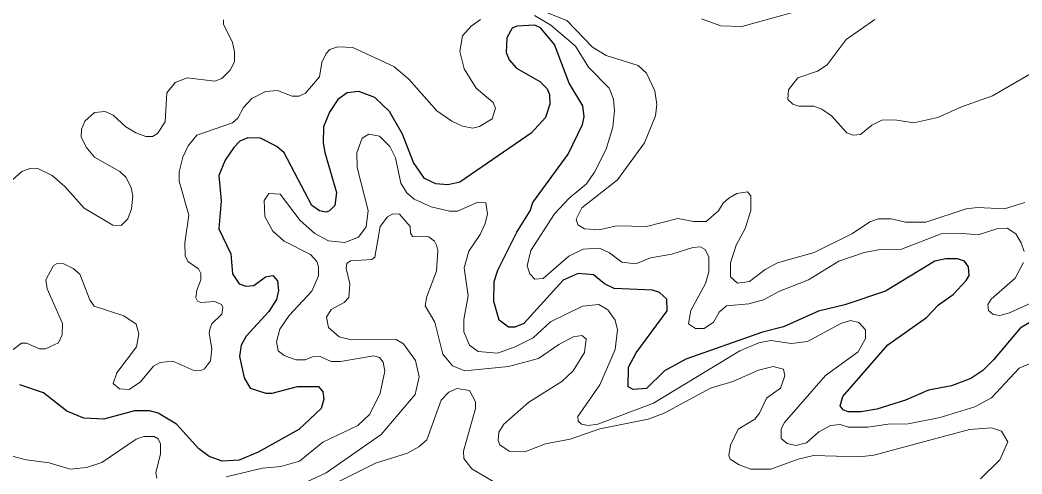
# Model space of a CAD drawing. Extents: x 577 to 602.9, y 7483.8 to 7511.6.
# Drawn here: x 584.735 to 586.632, y 7490.896 to 7491.756 of the extents above; entities that cross this region are included whole.
import ezdxf

# ---------------------------------------------------------------- set-up
doc = ezdxf.new("R2010")
doc.units = 0
doc.header["$LTSCALE"] = 0.032
doc.layers.add('1', color=7, linetype='Continuous', lineweight=25)
doc.layers.add('2', color=7, linetype='Continuous', lineweight=13)

msp = doc.modelspace()

# ---------------------------------------------------------------- linework, layer by layer
at = {"layer": '1'}
for points in [[(585.6891, 7491.1813), (585.6717, 7491.1741), (585.6597, 7491.1741), (585.6422, 7491.1876), (585.6319, 7491.2226), (585.6327, 7491.2608), (585.6398, 7491.2823), (585.6756, 7491.3538), (585.7011, 7491.3944), (585.7058, 7491.4103), (585.7726, 7491.5017), (585.7997, 7491.5582), (585.8029, 7491.5725), (585.8005, 7491.5932), (585.775, 7491.6361), (585.7472, 7491.7093), (585.7202, 7491.7411), (585.7098, 7491.7458), (585.6756, 7491.7443), (585.6669, 7491.7403), (585.6565, 7491.722), (585.6557, 7491.6942), (585.6613, 7491.6806), (585.6748, 7491.6647), (585.7194, 7491.6393), (585.7329, 7491.6258), (585.7377, 7491.6146), (585.7384, 7491.5964), (585.7297, 7491.5709), (585.7027, 7491.5415), (585.5675, 7491.4485), (585.5452, 7491.4437), (585.5222, 7491.4453), (585.5007, 7491.4556), (585.48, 7491.4858), (585.4593, 7491.5399), (585.4347, 7491.5828), (585.4069, 7491.6091), (585.3766, 7491.6202), (585.3544, 7491.6178), (585.3369, 7491.6051), (585.321, 7491.5812), (585.3098, 7491.5534), (585.3091, 7491.5232), (585.3122, 7491.5049), (585.3345, 7491.4294), (585.3313, 7491.4047), (585.321, 7491.3944), (585.3146, 7491.392), (585.3019, 7491.3944), (585.2876, 7491.4047), (585.2351, 7491.5041), (585.2216, 7491.516), (585.1906, 7491.5319), (585.1667, 7491.5327), (585.1516, 7491.5264), (585.1397, 7491.5145), (585.1238, 7491.4906), (585.1118, 7491.4612), (585.1158, 7491.4135), (585.1118, 7491.3602), (585.1341, 7491.3133), (585.1373, 7491.2751), (585.15, 7491.256), (585.1627, 7491.252), (585.1778, 7491.2528), (585.2001, 7491.2695), (585.2136, 7491.2719), (585.2224, 7491.2616), (585.2248, 7491.2433), (585.2208, 7491.2266), (585.2065, 7491.2035), (585.1635, 7491.1574), (585.154, 7491.1399), (585.1508, 7491.1185), (585.1596, 7491.0779), (585.1707, 7491.0588), (585.2009, 7491.0493), (585.2128, 7491.0493), (585.2605, 7491.062), (585.3003, 7491.062), (585.3083, 7491.0517), (585.3106, 7491.0381), (585.3051, 7491.0199), (585.2629, 7490.9801), (585.1858, 7490.9372), (585.15, 7490.922), (585.1182, 7490.9205), (585.0936, 7490.9292), (585.0737, 7490.9435), (585.0315, 7490.9904), (584.9965, 7491.0111), (584.9806, 7491.0159), (584.952, 7491.0159), (584.894, 7491), (584.8558, 7491.0016), (584.824, 7491.0151), (584.7795, 7491.0501), (584.7349, 7491.0652)], [(586.6489, 7491.1845), (586.6282, 7491.1725), (586.5782, 7491.1121), (586.5575, 7491.0922), (586.5352, 7491.0771), (586.4986, 7491.0628), (586.4549, 7491.0548), (586.4112, 7491.0358), (586.3571, 7491.0191), (586.3277, 7491.0135), (586.303, 7491.0135), (586.2935, 7491.0175), (586.2879, 7491.0254), (586.2927, 7491.0429), (586.3778, 7491.1407), (586.4509, 7491.1924), (586.474, 7491.2163), (586.5018, 7491.2361), (586.5265, 7491.2624), (586.532, 7491.2719), (586.5304, 7491.2886), (586.5233, 7491.299), (586.5098, 7491.3037), (586.4875, 7491.3037), (586.4668, 7491.299), (586.3738, 7491.2425), (586.2967, 7491.2163), (586.2466, 7491.2043), (586.1806, 7491.1749), (586.1408, 7491.1646), (585.9953, 7491.1137), (585.9555, 7491.0914), (585.9213, 7491.058), (585.8959, 7491.0564), (585.8863, 7491.0612), (585.8871, 7491.0986), (585.9015, 7491.1256), (585.9603, 7491.2051), (585.9595, 7491.2274), (585.946, 7491.2401), (585.9325, 7491.2441), (585.8601, 7491.2473), (585.8418, 7491.256), (585.8211, 7491.2735), (585.7917, 7491.2759), (585.7631, 7491.2632), (585.6891, 7491.1813)]]:
    msp.add_lwpolyline(points, dxfattribs=at)
at = {"layer": '2'}
for points in [[(585.6724, 7491.7936), (585.7703, 7491.7546), (585.8188, 7491.7045), (585.845, 7491.6886), (585.9054, 7491.6695), (585.9213, 7491.6552), (585.9372, 7491.6218), (585.9404, 7491.5956), (585.938, 7491.5741), (585.9174, 7491.5232), (585.8665, 7491.4532), (585.7989, 7491.3999), (585.7877, 7491.3785)], [(586.0255, 7491.7578), (586.0621, 7491.7451), (586.1018, 7491.7435), (586.2688, 7491.7896)], [(586.6362, 7491.3172), (586.6306, 7491.3339), (586.6203, 7491.3506), (586.6036, 7491.3618), (586.5845, 7491.3602), (586.5487, 7491.3491), (586.5122, 7491.3522), (586.4788, 7491.3506), (586.404, 7491.322), (586.3635, 7491.3212), (586.3332, 7491.3157), (586.2855, 7491.299), (586.2275, 7491.264), (586.1718, 7491.2417), (586.1424, 7491.2258), (586.1146, 7491.2186), (586.0724, 7491.2147), (586.0589, 7491.2027), (586.0478, 7491.1837), (586.0303, 7491.1717), (586.0136, 7491.1717), (586.0009, 7491.1805), (586.0048, 7491.2059), (586.0327, 7491.2568), (586.039, 7491.2791), (586.039, 7491.3069), (586.0319, 7491.3212), (586.0231, 7491.326), (586.0088, 7491.3252), (585.969, 7491.3125), (585.9285, 7491.3053), (585.9007, 7491.2942), (585.8744, 7491.2974), (585.8514, 7491.3149), (585.8323, 7491.3236), (585.8013, 7491.322), (585.7742, 7491.3085), (585.7257, 7491.2664), (585.7098, 7491.2648), (585.7003, 7491.2751), (585.6955, 7491.2902), (585.7019, 7491.3196), (585.7472, 7491.3888), (585.775, 7491.4182), (585.8076, 7491.4453), (585.8227, 7491.4675), (585.845, 7491.5113), (585.8577, 7491.5526), (585.8608, 7491.5844), (585.8585, 7491.6059), (585.8506, 7491.6266), (585.8116, 7491.6663), (585.787, 7491.7061), (585.74, 7491.7458), (585.709, 7491.7641)], [(584.7031, 7491.4373), (584.7389, 7491.4691), (584.7556, 7491.4755), (584.7691, 7491.4747), (584.7962, 7491.4612), (584.82, 7491.4405), (584.8566, 7491.3992), (584.9107, 7491.3673), (584.9266, 7491.3665), (584.9393, 7491.3793), (584.9465, 7491.3984), (584.9488, 7491.4222), (584.9457, 7491.4389), (584.9353, 7491.458), (584.9242, 7491.4691), (584.8765, 7491.4962), (584.8606, 7491.5152), (584.851, 7491.5343), (584.8518, 7491.5494), (584.8582, 7491.5645), (584.8765, 7491.5805), (584.8964, 7491.5828), (584.9115, 7491.5757), (584.9353, 7491.5534), (584.9544, 7491.5423), (584.9735, 7491.5351), (584.9862, 7491.5351), (584.9958, 7491.5407), (585.0101, 7491.563), (585.0132, 7491.6178), (585.0291, 7491.6377), (585.0514, 7491.6464), (585.1039, 7491.6401), (585.1174, 7491.6449), (585.1333, 7491.6608), (585.1413, 7491.6767), (585.1413, 7491.6958), (585.1373, 7491.7132), (585.1206, 7491.7482), (585.1206, 7491.7562)], [(585.6072, 7491.757), (585.589, 7491.7443), (585.573, 7491.726), (585.5675, 7491.6965), (585.5762, 7491.6631), (585.5985, 7491.6266), (585.6311, 7491.5995), (585.6351, 7491.5892), (585.6287, 7491.5685), (585.6049, 7491.5542), (585.5921, 7491.551), (585.573, 7491.555), (585.5524, 7491.5645), (585.5245, 7491.5836), (585.4713, 7491.6441), (585.4426, 7491.6679), (585.3655, 7491.7037), (585.3369, 7491.7053), (585.3218, 7491.6997), (585.3146, 7491.6926), (585.3067, 7491.6751), (585.3019, 7491.648)], [(586.6513, 7491.656), (586.5758, 7491.6123), (586.5177, 7491.5916), (586.4724, 7491.5709), (586.4271, 7491.5614), (586.3913, 7491.5669), (586.3666, 7491.5661), (586.3476, 7491.5566), (586.3261, 7491.5391), (586.3126, 7491.5375), (586.3006, 7491.5423), (586.2712, 7491.5741), (586.2529, 7491.5868), (586.2378, 7491.5924), (586.2092, 7491.5924), (586.1981, 7491.5964), (586.1885, 7491.6051), (586.1901, 7491.6234), (586.2076, 7491.6464), (586.245, 7491.6592), (586.2633, 7491.6711), (586.299, 7491.7188), (586.3531, 7491.757)], [(585.3019, 7491.648), (585.2757, 7491.617), (585.2637, 7491.6115), (585.2502, 7491.6115), (585.2224, 7491.6226), (585.2001, 7491.6202), (585.1739, 7491.6075), (585.158, 7491.59), (585.1476, 7491.5701), (585.1373, 7491.5614), (585.0697, 7491.5375), (585.0538, 7491.5176), (585.0435, 7491.4962), (585.0363, 7491.4683), (585.0363, 7491.4508), (585.0546, 7491.3864), (585.0474, 7491.3339), (585.0482, 7491.3093), (585.053, 7491.2982), (585.0729, 7491.2846), (585.0777, 7491.2759), (585.0777, 7491.264), (585.0697, 7491.2441), (585.0681, 7491.2298), (585.0713, 7491.2234), (585.0777, 7491.221), (585.1039, 7491.2226), (585.1166, 7491.2171), (585.119, 7491.2115), (585.1174, 7491.1988), (585.0983, 7491.1805), (585.0951, 7491.1725), (585.0936, 7491.163), (585.0983, 7491.1328), (585.0959, 7491.1105), (585.0848, 7491.0954), (585.0761, 7491.0914), (585.0641, 7491.0922), (585.0244, 7491.1097), (585.0005, 7491.1073), (584.9878, 7491.1002), (584.9631, 7491.0707), (584.9417, 7491.0564), (584.9234, 7491.0572), (584.9115, 7491.0676), (584.9186, 7491.0874), (584.956, 7491.1367), (584.96, 7491.1614), (584.9552, 7491.1797), (584.9321, 7491.1956), (584.8757, 7491.2139), (584.8677, 7491.2258), (584.8486, 7491.2743), (584.8359, 7491.2854), (584.8184, 7491.2942), (584.8057, 7491.295), (584.7985, 7491.291), (584.7842, 7491.264), (584.7866, 7491.2465), (584.816, 7491.1813), (584.8152, 7491.1598), (584.8081, 7491.1447), (584.7834, 7491.1328), (584.7723, 7491.1328), (584.7477, 7491.1439), (584.7381, 7491.1439), (584.7222, 7491.132)], [(585.2876, 7491.2425), (585.3003, 7491.2711), (585.3003, 7491.2886), (585.2971, 7491.2982), (585.2852, 7491.3117), (585.2351, 7491.3371), (585.2136, 7491.3562), (585.1985, 7491.384), (585.1977, 7491.4143), (585.2065, 7491.427), (585.2279, 7491.4262), (585.2653, 7491.3761), (585.2931, 7491.3514), (585.3194, 7491.3379), (585.3504, 7491.3347), (585.3758, 7491.3443), (585.3902, 7491.3642), (585.3941, 7491.3952), (585.3735, 7491.4763), (585.3727, 7491.5041), (585.383, 7491.5319), (585.3957, 7491.5399), (585.4156, 7491.5359), (585.4355, 7491.516), (585.4458, 7491.4946), (585.4562, 7491.4469), (585.4673, 7491.4286), (585.4816, 7491.4166), (585.5134, 7491.4023), (585.5484, 7491.3936), (585.5635, 7491.3936), (585.6017, 7491.4111), (585.6168, 7491.4095), (585.62, 7491.3888), (585.616, 7491.3705), (585.6064, 7491.3498), (585.585, 7491.318), (585.5762, 7491.2862), (585.5834, 7491.2338), (585.5754, 7491.1884), (585.5754, 7491.1654), (585.5858, 7491.1399), (585.6025, 7491.128), (585.639, 7491.1248), (585.6724, 7491.1367), (585.7066, 7491.1542), (585.7392, 7491.1845), (585.7997, 7491.2139), (585.8307, 7491.2171), (585.8482, 7491.2067), (585.8617, 7491.1876), (585.8665, 7491.1693), (585.8617, 7491.132), (585.8331, 7491.0652), (585.7909, 7491.0047), (585.7917, 7490.996), (585.7981, 7490.9904), (585.8108, 7490.988), (585.8291, 7490.9904), (585.9341, 7491.0302), (586.0979, 7491.1296), (586.1336, 7491.1447), (586.1567, 7491.1487), (586.1957, 7491.1431), (586.2259, 7491.1471), (586.2887, 7491.1813), (586.307, 7491.1868), (586.3229, 7491.1829), (586.3356, 7491.1693), (586.3356, 7491.1526), (586.3221, 7491.1272), (586.2601, 7491.0827), (586.1822, 7490.9936), (586.1758, 7490.9817), (586.1758, 7490.9634), (586.1877, 7490.9539), (586.2036, 7490.9499), (586.2243, 7490.9554), (586.2474, 7490.9761), (586.2696, 7490.988), (586.2879, 7490.9896), (586.3038, 7490.9849), (586.3404, 7490.9849), (586.3786, 7490.9904), (586.4167, 7490.9912), (586.4772, 7491.0032), (586.5424, 7491.023), (586.5742, 7491.0405), (586.6267, 7491.0962), (586.6457, 7491.1049)], [(585.7877, 7491.3785), (585.7909, 7491.3681), (585.8036, 7491.3602), (585.8315, 7491.3586), (585.8641, 7491.3658), (585.9213, 7491.365), (585.9802, 7491.3801), (586.0104, 7491.3745), (586.0343, 7491.3745), (586.0573, 7491.3944), (586.0661, 7491.4087), (586.0772, 7491.4182), (586.0923, 7491.427), (586.1122, 7491.4302), (586.1185, 7491.423), (586.1185, 7491.3952), (586.1082, 7491.361), (586.0907, 7491.3292), (586.0804, 7491.2958), (586.0804, 7491.2695), (586.0931, 7491.2576), (586.1162, 7491.2608), (586.1456, 7491.2831), (586.1694, 7491.2958), (586.2386, 7491.3157), (586.311, 7491.3514), (586.3436, 7491.3737), (586.3603, 7491.3793), (586.3841, 7491.3793), (586.4112, 7491.3729), (586.4501, 7491.3729), (586.5265, 7491.3984), (586.5479, 7491.4007), (586.5988, 7491.3984), (586.637, 7491.4103)], [(585.4832, 7491.0469), (585.4911, 7491.0803), (585.484, 7491.1113), (585.4609, 7491.1423), (585.4474, 7491.1511), (585.3623, 7491.1503), (585.3393, 7491.1558), (585.3194, 7491.1733), (585.3154, 7491.1932), (585.3242, 7491.2075), (585.3488, 7491.221), (585.3576, 7491.2306), (585.3599, 7491.256), (585.3528, 7491.2854), (585.3536, 7491.295), (585.3607, 7491.2998), (585.4013, 7491.3021), (585.4069, 7491.3069), (585.4172, 7491.365), (585.4307, 7491.3832), (585.441, 7491.3888), (585.4538, 7491.388), (585.4737, 7491.365), (585.4744, 7491.3522), (585.4784, 7491.3459), (585.5094, 7491.3451), (585.5198, 7491.3371), (585.5237, 7491.3292), (585.5261, 7491.3196), (585.5237, 7491.2799), (585.5055, 7491.2322), (585.5023, 7491.2147), (585.5206, 7491.1837), (585.5357, 7491.1232), (585.554, 7491.101), (585.577, 7491.0914), (585.6597, 7491.0994), (585.717, 7491.1145), (585.7551, 7491.1415), (585.7822, 7491.1558), (585.7989, 7491.1582), (585.8068, 7491.1519), (585.8036, 7491.1264), (585.7822, 7491.0914), (585.7607, 7491.0715), (585.6987, 7491.0318), (585.651, 7490.9904), (585.6414, 7490.9753), (585.6406, 7490.9594), (585.6438, 7490.9515), (585.6613, 7490.9395), (585.6907, 7490.9379), (585.7297, 7490.9531), (585.7766, 7490.9618), (585.8331, 7490.9817), (585.9245, 7491), (585.9547, 7491.0111), (586.0422, 7491.0588), (586.0843, 7491.0715), (586.1329, 7491.093), (586.1607, 7491.0994), (586.1806, 7491.0946), (586.1829, 7491.0819), (586.175, 7491.0588), (586.148, 7491.0397), (586.1352, 7491.0111), (586.1265, 7491), (586.0947, 7490.9809), (586.0804, 7490.9507), (586.0772, 7490.9308), (586.0796, 7490.9244), (586.0963, 7490.9133), (586.1185, 7490.9053), (586.1567, 7490.9053), (586.2084, 7490.9244), (586.237, 7490.9308), (586.3245, 7490.9284), (586.3515, 7490.9316), (586.5328, 7490.9801), (586.5742, 7490.9833), (586.5933, 7490.9769), (586.6052, 7490.957), (586.5901, 7490.9228), (586.5535, 7490.8871)], [(586.6497, 7491.2202), (586.6084, 7491.2012), (586.5901, 7491.1964), (586.5774, 7491.198), (586.5686, 7491.2059), (586.567, 7491.2171), (586.5734, 7491.2274), (586.6187, 7491.2672), (586.6346, 7491.2966)], [(585.1254, 7490.891), (585.1945, 7490.9069), (585.2287, 7490.9101), (585.2645, 7490.9205), (585.3083, 7490.9562), (585.375, 7490.988), (585.3973, 7491.0095), (585.4172, 7491.0493), (585.4259, 7491.0906), (585.4228, 7491.1081), (585.4156, 7491.1169), (585.4053, 7491.12), (585.3417, 7491.1089), (585.3242, 7491.1089), (585.3035, 7491.1185), (585.2892, 7491.1177), (585.2749, 7491.1121), (585.2574, 7491.1121), (585.2351, 7491.1208), (585.224, 7491.1296), (585.2208, 7491.1463), (585.2271, 7491.1701), (585.2446, 7491.1964), (585.2876, 7491.2425)], [(584.7214, 7490.6843), (584.7492, 7490.6986), (584.7644, 7490.7153), (584.7811, 7490.7423), (584.8049, 7490.798), (584.8192, 7490.8139), (584.8319, 7490.8211), (584.8447, 7490.8242), (584.8653, 7490.8211), (584.8789, 7490.8123), (584.9011, 7490.7869), (584.9123, 7490.7789), (584.9417, 7490.767), (584.9679, 7490.767), (585.0307, 7490.8075), (585.127, 7490.8274), (585.2168, 7490.8529), (585.3146, 7490.8982), (585.4188, 7490.9706), (585.4832, 7491.0469)], [(585.6383, 7490.8775), (585.5905, 7490.9061), (585.5754, 7490.9252), (585.5746, 7490.9395), (585.5977, 7491.0199), (585.5977, 7491.0326), (585.5858, 7491.054), (585.5627, 7491.058), (585.5468, 7491.0509), (585.5325, 7491.0358), (585.5055, 7490.961), (585.4904, 7490.9475), (585.4689, 7490.9356), (585.4084, 7490.9165), (585.3337, 7490.8791)], [(584.7206, 7490.93), (584.7469, 7490.9228), (584.7906, 7490.9173), (584.8304, 7490.9053), (584.8614, 7490.9085), (584.89, 7490.9181), (584.9552, 7490.9618), (584.9695, 7490.9674), (584.9894, 7490.9674), (584.9965, 7490.9626), (585.0013, 7490.9531), (585.0013, 7490.934), (584.9926, 7490.8982), (584.9942, 7490.8879)]]:
    msp.add_lwpolyline(points, dxfattribs=at)

doc.saveas('drawing.dxf')
